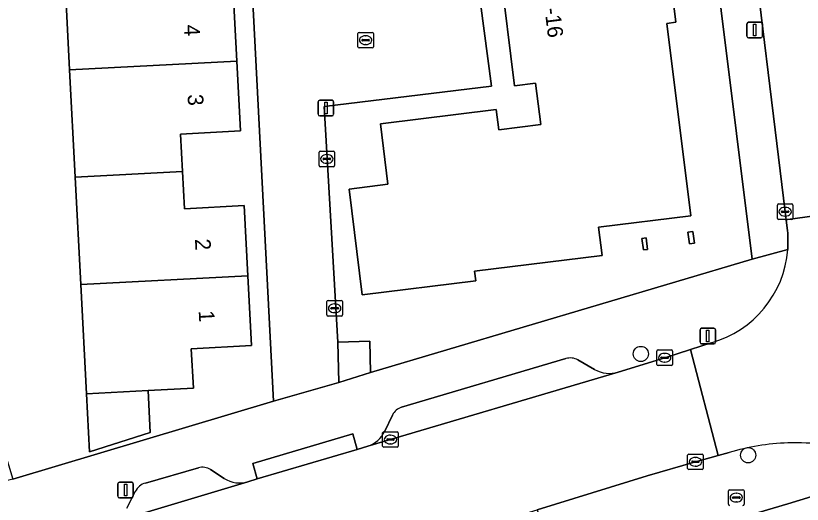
# Model space of a CAD drawing. Extents: x 158086 to 159499, y 382904 to 383981.
# Drawn here: x 158950.3 to 159000.9, y 383373.3 to 383404.7 of the extents above; entities that cross this region are included whole.
import ezdxf

# ---------------------------------------------------------------- set-up
doc = ezdxf.new("R2010")
doc.units = 0
for name, color, linetype in [('IMGEO_Boom', 7, 'Continuous'), ('IMGEO_Brandkraan', 7, 'Continuous'), ('IMGEO_Erf', 7, 'Continuous'), ('IMGEO_Kolk', 7, 'Continuous'), ('IMGEO_Lichtmast', 7, 'Continuous'), ('IMGEO_Pand', 7, 'Continuous'), ('IMGEO_Pand_nummerreeks', 7, 'Continuous'), ('IMGEO_Parkeervlak_open', 7, 'Continuous'), ('IMGEO_Rijbaan_lokaal_open', 7, 'Continuous'), ('IMGEO_Voetpad_open', 7, 'Continuous')]:
    doc.layers.add(name, color=color, linetype=linetype)

msp = doc.modelspace()

# ---------------------------------------------------------------- linework, layer by layer
at = {"layer": 'IMGEO_Boom'}
for centre in [(158990.542, 383383), (158997.451, 383376.487)]:
    msp.add_circle(centre, 0.489, dxfattribs=at)
at = {"layer": 'IMGEO_Brandkraan'}
for p, q in [((158996.256, 383374.264), (158997.108, 383374.264)), ((158996.181, 383373.338), (158996.181, 383374.19)), ((158996.44, 383373.758), (158996.44, 383373.77)), ((158996.483, 383373.807), (158996.881, 383373.807)), ((158996.669, 383374.044), (158996.694, 383374.044)), ((158996.924, 383373.77), (158996.924, 383373.758)), ((158997.182, 383374.19), (158997.182, 383373.338)), ((158996.878, 383373.721), (158996.48, 383373.721)), ((158996.692, 383373.484), (158996.667, 383373.484))]:
    msp.add_line(p, q, dxfattribs=at)
for points in [[(158996.256, 383374.264), (158997.108, 383374.264)], [(158996.181, 383373.338), (158996.181, 383374.19)], [(158997.182, 383374.19), (158997.182, 383373.338)]]:
    msp.add_lwpolyline(points, dxfattribs=at)
for centre, radius, start, end in [((158996.258, 383374.188), 0.0765, 91.552, 178.448), ((158996.258, 383374.188), 0.0765, 91.552, 178.448), ((158997.106, 383374.188), 0.0765, 1.552, 88.448), ((158997.106, 383374.188), 0.0765, 1.552, 88.448), ((158996.48, 383373.767), 0.0403, 85.8775, 175.7526), ((158996.477, 383373.757), 0.0366, 178.938, 274.7102), ((158996.881, 383373.764), 0.043, 264.8664, 352.4533), ((158996.885, 383373.769), 0.0386, 1.7309, 96.639), ((158996.258, 383373.34), 0.0765, 181.552, 268.448), ((158996.258, 383373.34), 0.0765, 181.552, 268.448), ((158997.106, 383373.34), 0.0765, 271.552, 358.448), ((158997.106, 383373.34), 0.0765, 271.552, 358.448)]:
    msp.add_arc(centre, radius, start, end, dxfattribs=at)
for centre, major_axis, ratio, start_param, end_param in [((158996.668, 383373.764), (-0.387, 0.002), 0.722429, 4.712389, 7.853982), ((158996.693, 383373.764), (-0.39, 0.002), 0.717154, 1.570796, 4.712389)]:
    msp.add_ellipse(centre, major_axis=major_axis, ratio=ratio, start_param=start_param, end_param=end_param, dxfattribs=at)
at = {"layer": 'IMGEO_Erf'}
for points in [[(158942.233, 383428.468), (158944.391, 383393.87), (158950.13, 383374.942), (158966.914, 383379.966), (158964.337, 383429.607)], [(158964.318, 383406.286), (158964.55, 383401.821), (158964.783, 383397.333), (158960.918, 383397.132), (158961.044, 383394.719), (158961.168, 383392.335), (158965.024, 383392.535), (158965.258, 383388.018), (158965.491, 383383.534), (158961.616, 383383.333), (158961.748, 383380.795), (158958.835, 383380.644), (158958.975, 383377.95), (158955.063, 383376.718), (158954.87, 383380.438), (158954.505, 383387.459), (158954.147, 383394.361), (158953.788, 383401.262), (158953.43, 383408.163)], [(159001.555, 383373.836), (159000, 383373.375), (158985.835, 383369.178), (158986.856, 383365.732), (158988.369, 383360.711), (158988.487, 383360.747), (158988.806, 383359.689), (158990.616, 383353.65), (158992.302, 383348.022), (158992.803, 383346.348), (158993.141, 383346.45), (158994.583, 383341.67), (158991.884, 383340.856), (158992.188, 383339.849), (158994.886, 383340.663), (158996.403, 383335.633), (158997.864, 383330.787), (158995.166, 383329.973), (158995.872, 383327.632), (158998.57, 383328.446), (159000.105, 383323.357), (158997.406, 383322.543)]]:
    msp.add_lwpolyline(points, dxfattribs=at)
for points in [[(158994.714, 383413.173), (158979.466, 383411.235), (158980.926, 383400.21), (158970.166, 383398.901), (158971.036, 383383.766), (158973.1, 383383.819), (158973.151, 383381.798), (158997.711, 383389.09)], [(158984.099, 383397.746), (158983.767, 383400.41), (158982.417, 383400.242), (158981.488, 383407.716), (158985.36, 383408.197), (158985.046, 383410.725), (158991.888, 383411.576), (158992.791, 383404.323), (158992.225, 383404.252), (158993.764, 383391.878), (158987.826, 383391.14), (158988.051, 383389.336), (158979.843, 383388.315), (158979.918, 383387.709), (158972.612, 383386.8), (158971.766, 383393.597), (158974.268, 383393.908), (158973.785, 383397.79), (158981.243, 383398.718), (158981.405, 383397.411)], [(158990.616, 383390.427), (158990.88, 383390.462), (158990.979, 383389.72), (158990.715, 383389.685)], [(158993.886, 383390.876), (158993.986, 383390.123), (158993.675, 383390.081), (158993.575, 383390.835)]]:
    msp.add_lwpolyline(points, close=True, dxfattribs=at)
at = {"layer": 'IMGEO_Kolk'}
for p, q in [((158972.408, 383403.67), (158973.26, 383403.67)), ((158972.333, 383402.744), (158972.333, 383403.596)), ((158972.592, 383403.164), (158972.592, 383403.176)), ((158973.03, 383403.127), (158972.632, 383403.127)), ((158972.635, 383403.213), (158973.033, 383403.213)), ((158972.821, 383403.45), (158972.846, 383403.45)), ((158973.076, 383403.176), (158973.076, 383403.164)), ((158973.334, 383403.596), (158973.334, 383402.744)), ((158973.26, 383402.67), (158972.408, 383402.67)), ((158972.844, 383402.89), (158972.819, 383402.89)), ((158969.914, 383396.037), (158970.766, 383396.037)), ((158969.839, 383395.111), (158969.839, 383395.963)), ((158970.098, 383395.531), (158970.098, 383395.543)), ((158970.141, 383395.58), (158970.539, 383395.58)), ((158970.327, 383395.817), (158970.352, 383395.817)), ((158970.582, 383395.543), (158970.582, 383395.531)), ((158970.84, 383395.963), (158970.84, 383395.111)), ((158970.766, 383395.037), (158969.914, 383395.037)), ((158970.536, 383395.494), (158970.138, 383395.494)), ((158970.35, 383395.257), (158970.325, 383395.257)), ((158999.328, 383391.715), (158999.328, 383392.567)), ((158999.403, 383392.641), (159000.255, 383392.641)), ((159000.329, 383392.567), (159000.329, 383391.715)), ((158999.587, 383392.135), (158999.587, 383392.147)), ((159000.025, 383392.098), (158999.627, 383392.098)), ((158999.63, 383392.184), (159000.028, 383392.184)), ((158999.816, 383392.421), (158999.841, 383392.421)), ((159000.071, 383392.147), (159000.071, 383392.135)), ((159000.255, 383391.641), (158999.403, 383391.641)), ((158999.839, 383391.861), (158999.814, 383391.861)), ((158970.414, 383386.437), (158971.266, 383386.437)), ((158970.339, 383385.511), (158970.339, 383386.363)), ((158970.598, 383385.931), (158970.598, 383385.943)), ((158970.641, 383385.98), (158971.039, 383385.98)), ((158970.827, 383386.217), (158970.852, 383386.217)), ((158971.082, 383385.943), (158971.082, 383385.931)), ((158971.34, 383386.363), (158971.34, 383385.511)), ((158971.266, 383385.437), (158970.414, 383385.437)), ((158971.036, 383385.894), (158970.638, 383385.894)), ((158970.85, 383385.657), (158970.825, 383385.657)), ((158991.581, 383382.332), (158991.581, 383383.184)), ((158991.656, 383383.258), (158992.508, 383383.258)), ((158992.069, 383383.038), (158992.094, 383383.038)), ((158992.582, 383383.184), (158992.582, 383382.332)), ((158991.84, 383382.752), (158991.84, 383382.764)), ((158992.278, 383382.715), (158991.88, 383382.715)), ((158991.883, 383382.801), (158992.281, 383382.801)), ((158992.092, 383382.478), (158992.067, 383382.478)), ((158992.324, 383382.764), (158992.324, 383382.752)), ((158992.508, 383382.258), (158991.656, 383382.258)), ((158973.929, 383377.072), (158973.929, 383377.924)), ((158974.004, 383377.998), (158974.856, 383377.998)), ((158974.93, 383377.924), (158974.93, 383377.072)), ((158974.188, 383377.492), (158974.188, 383377.504)), ((158974.626, 383377.455), (158974.228, 383377.455)), ((158974.231, 383377.541), (158974.629, 383377.541)), ((158974.417, 383377.778), (158974.442, 383377.778)), ((158974.672, 383377.504), (158974.672, 383377.492)), ((158974.856, 383376.998), (158974.004, 383376.998)), ((158974.44, 383377.218), (158974.415, 383377.218)), ((158993.555, 383375.641), (158993.555, 383376.493)), ((158993.63, 383376.567), (158994.482, 383376.567)), ((158994.043, 383376.347), (158994.068, 383376.347)), ((158994.556, 383376.493), (158994.556, 383375.641)), ((158993.814, 383376.061), (158993.814, 383376.073)), ((158994.252, 383376.024), (158993.854, 383376.024)), ((158993.857, 383376.11), (158994.255, 383376.11)), ((158994.066, 383375.787), (158994.041, 383375.787)), ((158994.298, 383376.073), (158994.298, 383376.061)), ((158994.482, 383375.567), (158993.63, 383375.567))]:
    msp.add_line(p, q, dxfattribs=at)
for points in [[(158972.408, 383403.67), (158973.26, 383403.67)], [(158972.333, 383402.744), (158972.333, 383403.596)], [(158973.334, 383403.596), (158973.334, 383402.744)], [(158973.26, 383402.67), (158972.408, 383402.67)], [(158969.914, 383396.037), (158970.766, 383396.037)], [(158969.839, 383395.111), (158969.839, 383395.963)], [(158970.84, 383395.963), (158970.84, 383395.111)], [(158970.766, 383395.037), (158969.914, 383395.037)], [(158999.328, 383391.715), (158999.328, 383392.567)], [(158999.403, 383392.641), (159000.255, 383392.641)], [(159000.329, 383392.567), (159000.329, 383391.715)], [(159000.255, 383391.641), (158999.403, 383391.641)], [(158970.414, 383386.437), (158971.266, 383386.437)], [(158970.339, 383385.511), (158970.339, 383386.363)], [(158971.34, 383386.363), (158971.34, 383385.511)], [(158971.266, 383385.437), (158970.414, 383385.437)], [(158991.581, 383382.332), (158991.581, 383383.184)], [(158991.656, 383383.258), (158992.508, 383383.258)], [(158992.582, 383383.184), (158992.582, 383382.332)], [(158992.508, 383382.258), (158991.656, 383382.258)], [(158973.929, 383377.072), (158973.929, 383377.924)], [(158974.004, 383377.998), (158974.856, 383377.998)], [(158974.93, 383377.924), (158974.93, 383377.072)], [(158974.856, 383376.998), (158974.004, 383376.998)], [(158993.555, 383375.641), (158993.555, 383376.493)], [(158993.63, 383376.567), (158994.482, 383376.567)], [(158994.556, 383376.493), (158994.556, 383375.641)], [(158994.482, 383375.567), (158993.63, 383375.567)]]:
    msp.add_lwpolyline(points, dxfattribs=at)
for centre, radius, start, end in [((158972.41, 383403.594), 0.0765, 91.552, 178.448), ((158972.41, 383403.594), 0.0765, 91.552, 178.448), ((158973.258, 383403.594), 0.0765, 1.552, 88.448), ((158973.258, 383403.594), 0.0765, 1.552, 88.448), ((158972.632, 383403.173), 0.0403, 85.8775, 175.7526), ((158972.629, 383403.163), 0.0366, 178.938, 274.7102), ((158973.033, 383403.17), 0.043, 264.8664, 352.4533), ((158973.037, 383403.175), 0.0386, 1.7309, 96.639), ((158972.41, 383402.746), 0.0765, 181.552, 268.448), ((158972.41, 383402.746), 0.0765, 181.552, 268.448), ((158973.258, 383402.746), 0.0765, 271.552, 358.448), ((158973.258, 383402.746), 0.0765, 271.552, 358.448), ((158969.916, 383395.961), 0.0765, 91.552, 178.448), ((158969.916, 383395.961), 0.0765, 91.552, 178.448), ((158970.764, 383395.961), 0.0765, 1.552, 88.448), ((158970.764, 383395.961), 0.0765, 1.552, 88.448), ((158970.138, 383395.54), 0.0403, 85.8775, 175.7526), ((158970.135, 383395.53), 0.0366, 178.938, 274.7102), ((158970.539, 383395.537), 0.043, 264.8664, 352.4533), ((158970.543, 383395.542), 0.0386, 1.7309, 96.639), ((158969.916, 383395.113), 0.0765, 181.552, 268.448), ((158969.916, 383395.113), 0.0765, 181.552, 268.448), ((158970.764, 383395.113), 0.0765, 271.552, 358.448), ((158970.764, 383395.113), 0.0765, 271.552, 358.448), ((158999.405, 383392.565), 0.0765, 91.552, 178.448), ((158999.405, 383392.565), 0.0765, 91.552, 178.448), ((159000.253, 383392.565), 0.0765, 1.552, 88.448), ((159000.253, 383392.565), 0.0765, 1.552, 88.448), ((158999.627, 383392.144), 0.0403, 85.8775, 175.7526), ((158999.624, 383392.134), 0.0366, 178.938, 274.7102), ((159000.028, 383392.141), 0.043, 264.8664, 352.4533), ((159000.032, 383392.146), 0.0386, 1.7309, 96.639), ((158999.405, 383391.717), 0.0765, 181.552, 268.448), ((158999.405, 383391.717), 0.0765, 181.552, 268.448), ((159000.253, 383391.717), 0.0765, 271.552, 358.448), ((159000.253, 383391.717), 0.0765, 271.552, 358.448), ((158970.416, 383386.361), 0.0765, 91.552, 178.448), ((158970.416, 383386.361), 0.0765, 91.552, 178.448), ((158971.264, 383386.361), 0.0765, 1.552, 88.448), ((158971.264, 383386.361), 0.0765, 1.552, 88.448), ((158970.638, 383385.94), 0.0403, 85.8775, 175.7526), ((158970.635, 383385.93), 0.0366, 178.938, 274.7102), ((158971.039, 383385.937), 0.043, 264.8664, 352.4533), ((158971.043, 383385.942), 0.0386, 1.7309, 96.639), ((158970.416, 383385.513), 0.0765, 181.552, 268.448), ((158970.416, 383385.513), 0.0765, 181.552, 268.448), ((158971.264, 383385.513), 0.0765, 271.552, 358.448), ((158971.264, 383385.513), 0.0765, 271.552, 358.448), ((158991.658, 383383.182), 0.0765, 91.552, 178.448), ((158991.658, 383383.182), 0.0765, 91.552, 178.448), ((158992.506, 383383.182), 0.0765, 1.552, 88.448), ((158992.506, 383383.182), 0.0765, 1.552, 88.448), ((158991.88, 383382.761), 0.0403, 85.8775, 175.7526), ((158991.877, 383382.751), 0.0366, 178.938, 274.7102), ((158992.281, 383382.758), 0.043, 264.8664, 352.4533), ((158992.285, 383382.763), 0.0386, 1.7309, 96.639), ((158991.658, 383382.334), 0.0765, 181.552, 268.448), ((158991.658, 383382.334), 0.0765, 181.552, 268.448), ((158992.506, 383382.334), 0.0765, 271.552, 358.448), ((158992.506, 383382.334), 0.0765, 271.552, 358.448), ((158974.006, 383377.922), 0.0765, 91.552, 178.448), ((158974.006, 383377.922), 0.0765, 91.552, 178.448), ((158974.854, 383377.922), 0.0765, 1.552, 88.448), ((158974.854, 383377.922), 0.0765, 1.552, 88.448), ((158974.228, 383377.501), 0.0403, 85.8775, 175.7526), ((158974.225, 383377.491), 0.0366, 178.938, 274.7102), ((158974.629, 383377.498), 0.043, 264.8664, 352.4533), ((158974.633, 383377.503), 0.0386, 1.7309, 96.639), ((158974.006, 383377.074), 0.0765, 181.552, 268.448), ((158974.006, 383377.074), 0.0765, 181.552, 268.448), ((158974.854, 383377.074), 0.0765, 271.552, 358.448), ((158974.854, 383377.074), 0.0765, 271.552, 358.448), ((158993.632, 383376.491), 0.0765, 91.552, 178.448), ((158993.632, 383376.491), 0.0765, 91.552, 178.448), ((158994.48, 383376.491), 0.0765, 1.552, 88.448), ((158994.48, 383376.491), 0.0765, 1.552, 88.448), ((158993.854, 383376.07), 0.0403, 85.8775, 175.7526), ((158993.851, 383376.06), 0.0366, 178.938, 274.7102), ((158994.255, 383376.067), 0.043, 264.8664, 352.4533), ((158994.259, 383376.072), 0.0386, 1.7309, 96.639), ((158993.632, 383375.643), 0.0765, 181.552, 268.448), ((158993.632, 383375.643), 0.0765, 181.552, 268.448), ((158994.48, 383375.643), 0.0765, 271.552, 358.448), ((158994.48, 383375.643), 0.0765, 271.552, 358.448)]:
    msp.add_arc(centre, radius, start, end, dxfattribs=at)
for centre, major_axis, ratio, start_param, end_param in [((158972.82, 383403.17), (-0.387, 0.002), 0.722429, 4.712389, 7.853982), ((158972.845, 383403.17), (-0.39, 0.002), 0.717154, 1.570796, 4.712389), ((158970.326, 383395.537), (-0.387, 0.002), 0.722429, 4.712389, 7.853982), ((158970.351, 383395.537), (-0.39, 0.002), 0.717154, 1.570796, 4.712389), ((158999.815, 383392.141), (-0.387, 0.002), 0.722429, 4.712389, 7.853982), ((158999.84, 383392.141), (-0.39, 0.002), 0.717154, 1.570796, 4.712389), ((158970.826, 383385.937), (-0.387, 0.002), 0.722429, 4.712389, 7.853982), ((158970.851, 383385.937), (-0.39, 0.002), 0.717154, 1.570796, 4.712389), ((158992.068, 383382.758), (-0.387, 0.002), 0.722429, 4.712389, 7.853982), ((158992.093, 383382.758), (-0.39, 0.002), 0.717154, 1.570796, 4.712389), ((158974.416, 383377.498), (-0.387, 0.002), 0.722429, 4.712389, 7.853982), ((158974.441, 383377.498), (-0.39, 0.002), 0.717154, 1.570796, 4.712389), ((158994.042, 383376.067), (-0.387, 0.002), 0.722429, 4.712389, 7.853982), ((158994.067, 383376.067), (-0.39, 0.002), 0.717154, 1.570796, 4.712389)]:
    msp.add_ellipse(centre, major_axis=major_axis, ratio=ratio, start_param=start_param, end_param=end_param, dxfattribs=at)
at = {"layer": 'IMGEO_Lichtmast'}
for p, q in [((158997.371, 383403.419), (158997.371, 383404.219)), ((158997.371, 383404.219), (158997.371, 383403.419)), ((158997.471, 383404.319), (158998.261, 383404.319)), ((158998.261, 383404.319), (158997.471, 383404.319)), ((158998.361, 383404.219), (158998.361, 383403.419)), ((158998.361, 383403.419), (158998.361, 383404.219)), ((158998.261, 383403.319), (158997.471, 383403.319)), ((158997.471, 383403.319), (158998.261, 383403.319)), ((158969.781, 383398.408), (158969.781, 383399.208)), ((158969.781, 383399.208), (158969.781, 383398.408)), ((158969.881, 383399.308), (158970.671, 383399.308)), ((158970.671, 383399.308), (158969.881, 383399.308)), ((158970.771, 383399.208), (158970.771, 383398.408)), ((158970.771, 383398.408), (158970.771, 383399.208)), ((158970.671, 383398.308), (158969.881, 383398.308)), ((158969.881, 383398.308), (158970.671, 383398.308)), ((158994.356, 383383.747), (158994.356, 383384.547)), ((158994.356, 383384.547), (158994.356, 383383.747)), ((158994.456, 383384.647), (158995.246, 383384.647)), ((158995.246, 383384.647), (158994.456, 383384.647)), ((158995.346, 383384.547), (158995.346, 383383.747)), ((158995.346, 383383.747), (158995.346, 383384.547)), ((158995.246, 383383.647), (158994.456, 383383.647)), ((158994.456, 383383.647), (158995.246, 383383.647)), ((158956.889, 383373.85), (158956.889, 383374.65)), ((158956.889, 383374.65), (158956.889, 383373.85)), ((158956.989, 383374.75), (158957.779, 383374.75)), ((158957.779, 383374.75), (158956.989, 383374.75)), ((158957.879, 383374.65), (158957.879, 383373.85)), ((158957.879, 383373.85), (158957.879, 383374.65)), ((158957.779, 383373.75), (158956.989, 383373.75)), ((158956.989, 383373.75), (158957.779, 383373.75))]:
    msp.add_line(p, q, dxfattribs=at)
for points in [[(158997.791, 383404.194), (158997.941, 383404.194), (158997.941, 383403.444), (158997.791, 383403.444), (158997.791, 383404.194)], [(158970.201, 383399.183), (158970.351, 383399.183), (158970.351, 383398.433), (158970.201, 383398.433), (158970.201, 383399.183)], [(158994.776, 383384.522), (158994.926, 383384.522), (158994.926, 383383.772), (158994.776, 383383.772), (158994.776, 383384.522)], [(158957.309, 383374.625), (158957.459, 383374.625), (158957.459, 383373.875), (158957.309, 383373.875), (158957.309, 383374.625)]]:
    msp.add_lwpolyline(points, dxfattribs=at)
for centre, start, end in [((158997.471, 383404.219), 90, 180), ((158997.471, 383404.219), 90, 180), ((158998.261, 383404.219), 0, 90), ((158998.261, 383404.219), 360, 90), ((158997.471, 383403.419), 180, 270), ((158997.471, 383403.419), 180, 270), ((158998.261, 383403.419), 270, 0), ((158998.261, 383403.419), 270, 0), ((158969.881, 383399.208), 90, 180), ((158969.881, 383399.208), 90, 180), ((158970.671, 383399.208), 0, 90), ((158970.671, 383399.208), 360, 90), ((158969.881, 383398.408), 180, 270), ((158969.881, 383398.408), 180, 270), ((158970.671, 383398.408), 270, 0), ((158970.671, 383398.408), 270, 0), ((158994.456, 383384.547), 90, 180), ((158994.456, 383384.547), 90, 180), ((158995.246, 383384.547), 0, 90), ((158995.246, 383384.547), 360, 90), ((158994.456, 383383.747), 180, 270), ((158994.456, 383383.747), 180, 270), ((158995.246, 383383.747), 270, 0), ((158995.246, 383383.747), 270, 0), ((158956.989, 383374.65), 90, 180), ((158956.989, 383374.65), 90, 180), ((158957.779, 383374.65), 0, 90), ((158957.779, 383374.65), 360, 90), ((158956.989, 383373.85), 180, 270), ((158956.989, 383373.85), 180, 270), ((158957.779, 383373.85), 270, 0), ((158957.779, 383373.85), 270, 0)]:
    msp.add_arc(centre, 0.1, start, end, dxfattribs=at)
at = {"layer": 'IMGEO_Pand'}
for points in [[(158988.051, 383389.336), (158987.826, 383391.14), (158993.764, 383391.878), (158992.225, 383404.252), (158992.791, 383404.323), (158991.888, 383411.576), (158985.046, 383410.725), (158985.36, 383408.197), (158981.488, 383407.716), (158982.417, 383400.242), (158983.767, 383400.41), (158984.099, 383397.746), (158981.405, 383397.411), (158981.243, 383398.718), (158973.785, 383397.79), (158974.268, 383393.908), (158971.766, 383393.597), (158972.612, 383386.8), (158979.918, 383387.709), (158979.843, 383388.315)], [(158964.55, 383401.821), (158964.318, 383406.286), (158960.425, 383406.084), (158960.299, 383408.52), (158953.43, 383408.163), (158953.788, 383401.262)], [(158954.147, 383394.361), (158961.044, 383394.719), (158960.918, 383397.132), (158964.783, 383397.333), (158964.55, 383401.821), (158953.788, 383401.262)], [(158954.505, 383387.459), (158965.258, 383388.018), (158965.024, 383392.535), (158961.168, 383392.335), (158961.044, 383394.719), (158954.147, 383394.361)], [(158990.715, 383389.685), (158990.979, 383389.72), (158990.88, 383390.462), (158990.616, 383390.427)], [(158993.886, 383390.876), (158993.575, 383390.835), (158993.675, 383390.081), (158993.986, 383390.123)], [(158965.258, 383388.018), (158954.505, 383387.459), (158954.87, 383380.438), (158958.835, 383380.644), (158961.748, 383380.795), (158961.616, 383383.333), (158965.491, 383383.534)], [(158971.036, 383383.766), (158971.103, 383381.163), (158973.151, 383381.798), (158973.1, 383383.819)], [(158958.835, 383380.644), (158954.87, 383380.438), (158955.063, 383376.718), (158958.975, 383377.95)]]:
    msp.add_lwpolyline(points, close=True, dxfattribs=at)
at = {"layer": 'IMGEO_Parkeervlak_open'}
for points in [[(158985.723, 383382.703), (158975.15, 383379.58)], [(158987.57, 383382.004), (158986.493, 383382.615)], [(158972.982, 383377.067), (158989.075, 383381.828)], [(158974.558, 383379.075), (158974.06, 383378.034)], [(158962.074, 383375.678), (158958.667, 383374.702)], [(158963.739, 383374.999), (158962.86, 383375.563)], [(158956.452, 383372.135), (158965.253, 383374.782)], [(158958.005, 383374.152), (158957.473, 383373.081)]]:
    msp.add_lwpolyline(points, dxfattribs=at)
for centre, radius, start, end in [((158986.004, 383381.748), 0.995, 60.5715, 106.3889), ((158988.531, 383383.703), 1.952, 240.4952, 286.1647), ((158975.427, 383378.656), 0.965, 106.6776, 154.2535), ((158972.355, 383378.851), 1.891, 289.3784, 334.4078), ((158962.341, 383374.759), 0.957, 57.1487, 106.2035), ((158964.732, 383376.539), 1.832, 237.1731, 286.5137), ((158958.958, 383373.679), 1.064, 105.8639, 153.5767)]:
    msp.add_arc(centre, radius, start, end, dxfattribs=at)
at = {"layer": 'IMGEO_Rijbaan_lokaal_open'}
for points in [[(159000.899, 383445.905), (159000, 383446.694), (158999.45, 383447.264), (158993.11, 383446.474), (158994.239, 383436.978), (158994.396, 383435.704), (158994.986, 383430.91), (158995.437, 383427.246), (158996.911, 383416.035), (158999.184, 383397.4), (158999.83, 383392.141), (158999.897, 383391.621), (159000, 383391.635), (159007.788, 383392.709), (159007.625, 383394.168), (159007.06, 383398.4), (159006.856, 383400.164), (159003.427, 383427.794), (159002.139, 383438.033), (159001.271, 383445.241)], [(159007.967, 383391.265), (159007.788, 383392.709), (159000, 383391.635), (158999.897, 383391.621), (158999.987, 383390.922), (159000, 383390.777), (159000, 383389.713)], [(158995.063, 383383.714), (158993.728, 383383.282), (158995.524, 383376.47), (158996.23, 383376.663)], [(158933.294, 383357.916), (158953.096, 383363.795), (158974.99, 383370.288), (158980.272, 383371.894), (158983.869, 383372.987), (158990.954, 383375.161), (158994.055, 383376.068), (158995.524, 383376.47), (158993.728, 383383.282), (158992.083, 383382.756), (158989.075, 383381.828), (158972.982, 383377.067), (158972.294, 383376.862), (158965.863, 383374.964), (158965.253, 383374.782), (158956.452, 383372.135), (158956.285, 383372.08), (158953.723, 383371.321), (158945.266, 383368.803)]]:
    msp.add_lwpolyline(points, dxfattribs=at)
for centre, radius, start, end in [((158993.241, 383390.244), 6.779, 285.5862, 355.5071), ((159000.475, 383362.643), 14.648, 91.8602, 106.8475), ((159000.462, 383362.667), 14.624, 73.3616, 91.8094)]:
    msp.add_arc(centre, radius, start, end, dxfattribs=at)
at = {"layer": 'IMGEO_Voetpad_open'}
for points in [[(158996.911, 383416.035), (158995.437, 383427.246), (158994.986, 383430.91), (158993.954, 383430.783), (158992.49, 383430.746), (158992.523, 383430.544), (158994.522, 383414.712), (158994.714, 383413.173), (158997.711, 383389.09), (159000, 383389.713), (159000, 383390.777), (158999.987, 383390.922), (158999.897, 383391.621), (158999.83, 383392.141), (158999.184, 383397.4)], [(158972, 383377.859), (158965.569, 383375.961), (158965.863, 383374.964), (158972.294, 383376.862)]]:
    msp.add_lwpolyline(points, close=True, dxfattribs=at)
for points in [[(158968.911, 383429.677), (158968.899, 383429.835), (158964.337, 383429.607), (158966.914, 383379.966), (158971.103, 383381.163), (158971.036, 383383.766), (158970.166, 383398.901), (158980.926, 383400.21), (158979.466, 383411.235)], [(159000, 383389.713), (158997.711, 383389.09), (158973.151, 383381.798), (158971.103, 383381.163), (158966.914, 383379.966), (158950.13, 383374.942), (158945.392, 383373.761), (158925.931, 383367.872), (158920.898, 383366.383)], [(158989.075, 383381.828), (158992.083, 383382.756), (158993.728, 383383.282), (158995.063, 383383.714)], [(158975.15, 383379.58), (158985.723, 383382.703)], [(158986.493, 383382.615), (158987.57, 383382.004)], [(158974.06, 383378.034), (158974.558, 383379.075)], [(158965.253, 383374.782), (158965.863, 383374.964), (158965.569, 383375.961), (158972, 383377.859), (158972.294, 383376.862), (158972.982, 383377.067)], [(158996.23, 383376.663), (158995.524, 383376.47), (158994.055, 383376.068), (158990.954, 383375.161), (158983.869, 383372.987), (158984.014, 383372.51), (158980.417, 383371.416), (158980.272, 383371.894), (158974.99, 383370.288), (158953.096, 383363.795), (158933.294, 383357.916), (158925.825, 383355.673)], [(158947.093, 383357.596), (158947.173, 383357.395), (158948.88, 383357.985), (158950.507, 383358.546), (158967.742, 383363.785), (158970.113, 383364.497), (158972.453, 383365.2), (158979.886, 383367.406), (158982.336, 383368.141), (158984.886, 383368.897), (158985.835, 383369.178), (159000, 383373.375), (159001.555, 383373.836), (159004.649, 383376.679)], [(158958.667, 383374.702), (158962.074, 383375.678)], [(158962.86, 383375.563), (158963.739, 383374.999)], [(158957.473, 383373.081), (158958.005, 383374.152)]]:
    msp.add_lwpolyline(points, dxfattribs=at)
for centre, radius, start, end in [((158993.241, 383390.244), 6.779, 285.5862, 355.5071), ((158986.004, 383381.748), 0.995, 60.5715, 106.3889), ((158988.531, 383383.703), 1.952, 240.4952, 286.1647), ((158975.427, 383378.656), 0.965, 106.6776, 154.2535), ((158972.355, 383378.851), 1.891, 289.3784, 334.4078), ((159000.475, 383362.643), 14.648, 91.8602, 106.8475), ((159000.462, 383362.667), 14.624, 73.3616, 91.8094), ((158962.341, 383374.759), 0.957, 57.1487, 106.2035), ((158964.732, 383376.539), 1.832, 237.1731, 286.5137), ((158958.958, 383373.679), 1.064, 105.8639, 153.5767)]:
    msp.add_arc(centre, radius, start, end, dxfattribs=at)

# ---------------------------------------------------------------- texts
at = {"layer": 'IMGEO_Pand_nummerreeks'}
for s, rotation, p in [('11-16', 277.0854, (158984.157, 383406.674)), ('4', 272.9731, (158961.144, 383404.152)), ('3', 272.9731, (158961.377, 383399.676)), ('2', 272.9655, (158961.851, 383390.383)), ('1', 272.962, (158962.09, 383385.775))]:
    msp.add_text(s, height=1, rotation=rotation, dxfattribs=at).set_placement(p)

doc.saveas('drawing.dxf')
